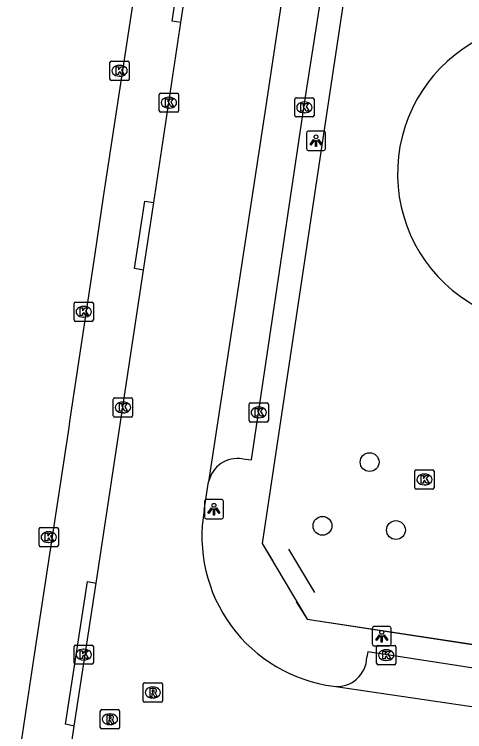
# Model space of a CAD drawing. Extents: x 164150 to 165261, y 382513 to 383432.
# Drawn here: x 165025.9 to 165049.3, y 382637.62 to 382674.91 of the extents above; entities that cross this region are included whole.
import ezdxf

# ---------------------------------------------------------------- set-up
doc = ezdxf.new("R2010")
doc.units = 0
for name, color, linetype in [('IMGEO_Boom', 7, 'Continuous'), ('IMGEO_Hek', 7, 'Continuous'), ('IMGEO_Kolk', 7, 'Continuous'), ('IMGEO_Lichtpunt', 7, 'Continuous'), ('IMGEO_Rijbaan_lokaal_open', 7, 'Continuous'), ('IMGEO_Rioolput', 7, 'Continuous'), ('IMGEO_Voetpad_open', 7, 'Continuous')]:
    doc.layers.add(name, color=color, linetype=linetype)

msp = doc.modelspace()

# ---------------------------------------------------------------- linework, layer by layer
at = {"layer": 'IMGEO_Boom'}
for centre in [(165044.363, 382651.63), (165041.913, 382648.318), (165045.734, 382648.099)]:
    msp.add_circle(centre, 0.489, dxfattribs=at)
at = {"layer": 'IMGEO_Hek'}
for points in [[(165045.092, 382689.41), (165041.729, 382667.071)], [(165041.729, 382667.071), (165038.781, 382647.4)], [(165038.781, 382647.4), (165039.334, 382646.488)], [(165040.156, 382647.096), (165041.244, 382645.277), (165041.498, 382644.852)], [(165040.554, 382644.372), (165041.12, 382643.465)], [(165041.12, 382643.465), (165060.988, 382640.415)]]:
    msp.add_lwpolyline(points, dxfattribs=at)
at = {"layer": 'IMGEO_Kolk'}
for p, q in [((165030.868, 382671.544), (165030.868, 382672.396)), ((165030.943, 382672.47), (165031.795, 382672.47)), ((165031.869, 382672.396), (165031.869, 382671.544)), ((165031.356, 382672.25), (165031.381, 382672.25)), ((165031.379, 382671.69), (165031.354, 382671.69)), ((165031.795, 382671.47), (165030.943, 382671.47)), ((165033.432, 382669.887), (165033.432, 382670.739)), ((165033.507, 382670.813), (165034.359, 382670.813)), ((165033.92, 382670.593), (165033.945, 382670.593)), ((165034.433, 382670.739), (165034.433, 382669.887)), ((165040.472, 382669.644), (165040.472, 382670.496)), ((165040.547, 382670.57), (165041.399, 382670.57)), ((165041.473, 382670.496), (165041.473, 382669.644)), ((165040.96, 382670.35), (165040.985, 382670.35)), ((165034.359, 382669.813), (165033.507, 382669.813)), ((165033.943, 382670.033), (165033.918, 382670.033)), ((165040.983, 382669.79), (165040.958, 382669.79)), ((165041.399, 382669.57), (165040.547, 382669.57)), ((165029.003, 382659.02), (165029.003, 382659.872)), ((165029.078, 382659.946), (165029.93, 382659.946)), ((165029.491, 382659.726), (165029.516, 382659.726)), ((165030.004, 382659.872), (165030.004, 382659.02)), ((165029.93, 382658.946), (165029.078, 382658.946)), ((165029.514, 382659.166), (165029.489, 382659.166)), ((165031.042, 382654.043), (165031.042, 382654.895)), ((165031.117, 382654.969), (165031.969, 382654.969)), ((165032.043, 382654.895), (165032.043, 382654.043)), ((165031.53, 382654.749), (165031.555, 382654.749)), ((165038.101, 382653.784), (165038.101, 382654.636)), ((165038.176, 382654.71), (165039.028, 382654.71)), ((165038.589, 382654.49), (165038.614, 382654.49)), ((165039.102, 382654.636), (165039.102, 382653.784)), ((165031.553, 382654.189), (165031.528, 382654.189)), ((165031.969, 382653.969), (165031.117, 382653.969)), ((165039.028, 382653.71), (165038.176, 382653.71)), ((165038.612, 382653.93), (165038.587, 382653.93)), ((165046.714, 382650.3), (165046.714, 382651.152)), ((165046.789, 382651.226), (165047.641, 382651.226)), ((165047.715, 382651.152), (165047.715, 382650.3)), ((165047.202, 382651.006), (165047.227, 382651.006)), ((165047.225, 382650.446), (165047.2, 382650.446)), ((165047.641, 382650.226), (165046.789, 382650.226)), ((165027.186, 382647.304), (165027.186, 382648.156)), ((165027.261, 382648.23), (165028.113, 382648.23)), ((165028.187, 382648.156), (165028.187, 382647.304)), ((165027.674, 382648.01), (165027.699, 382648.01)), ((165027.697, 382647.45), (165027.672, 382647.45)), ((165028.113, 382647.23), (165027.261, 382647.23)), ((165029.003, 382641.194), (165029.003, 382642.046)), ((165029.078, 382642.12), (165029.93, 382642.12)), ((165029.491, 382641.9), (165029.516, 382641.9)), ((165030.004, 382642.046), (165030.004, 382641.194)), ((165044.726, 382641.17), (165044.726, 382642.022)), ((165044.801, 382642.096), (165045.653, 382642.096)), ((165045.214, 382641.876), (165045.239, 382641.876)), ((165045.727, 382642.022), (165045.727, 382641.17)), ((165029.93, 382641.12), (165029.078, 382641.12)), ((165029.514, 382641.34), (165029.489, 382641.34)), ((165045.653, 382641.096), (165044.801, 382641.096)), ((165045.237, 382641.316), (165045.212, 382641.316))]:
    msp.add_line(p, q, dxfattribs=at)
for points in [[(165030.868, 382671.544), (165030.868, 382672.396)], [(165030.943, 382672.47), (165031.795, 382672.47)], [(165031.869, 382672.396), (165031.869, 382671.544)], [(165031.189, 382672.17), (165031.312, 382672.17), (165031.312, 382672.019), (165031.442, 382672.17), (165031.606, 382672.17), (165031.46, 382672.019), (165031.613, 382671.77), (165031.461, 382671.77), (165031.376, 382671.934), (165031.312, 382671.867), (165031.312, 382671.77), (165031.189, 382671.77), (165031.189, 382672.17)], [(165031.795, 382671.47), (165030.943, 382671.47)], [(165033.432, 382669.887), (165033.432, 382670.739)], [(165033.507, 382670.813), (165034.359, 382670.813)], [(165033.753, 382670.513), (165033.876, 382670.513), (165033.876, 382670.362), (165034.006, 382670.513), (165034.17, 382670.513), (165034.024, 382670.362), (165034.177, 382670.113), (165034.025, 382670.113), (165033.94, 382670.277), (165033.876, 382670.21), (165033.876, 382670.113), (165033.753, 382670.113), (165033.753, 382670.513)], [(165034.433, 382670.739), (165034.433, 382669.887)], [(165040.472, 382669.644), (165040.472, 382670.496)], [(165040.547, 382670.57), (165041.399, 382670.57)], [(165041.473, 382670.496), (165041.473, 382669.644)], [(165040.793, 382670.27), (165040.916, 382670.27), (165040.916, 382670.119), (165041.046, 382670.27), (165041.21, 382670.27), (165041.064, 382670.119), (165041.217, 382669.87), (165041.065, 382669.87), (165040.98, 382670.034), (165040.916, 382669.967), (165040.916, 382669.87), (165040.793, 382669.87), (165040.793, 382670.27)], [(165034.359, 382669.813), (165033.507, 382669.813)], [(165041.399, 382669.57), (165040.547, 382669.57)], [(165029.003, 382659.02), (165029.003, 382659.872)], [(165029.078, 382659.946), (165029.93, 382659.946)], [(165030.004, 382659.872), (165030.004, 382659.02)], [(165029.324, 382659.646), (165029.447, 382659.646), (165029.447, 382659.495), (165029.577, 382659.646), (165029.741, 382659.646), (165029.595, 382659.495), (165029.748, 382659.246), (165029.596, 382659.246), (165029.511, 382659.41), (165029.447, 382659.343), (165029.447, 382659.246), (165029.324, 382659.246), (165029.324, 382659.646)], [(165029.93, 382658.946), (165029.078, 382658.946)], [(165031.042, 382654.043), (165031.042, 382654.895)], [(165031.117, 382654.969), (165031.969, 382654.969)], [(165032.043, 382654.895), (165032.043, 382654.043)], [(165031.363, 382654.669), (165031.486, 382654.669), (165031.486, 382654.518), (165031.616, 382654.669), (165031.78, 382654.669), (165031.634, 382654.518), (165031.787, 382654.269), (165031.635, 382654.269), (165031.55, 382654.433), (165031.486, 382654.366), (165031.486, 382654.269), (165031.363, 382654.269), (165031.363, 382654.669)], [(165038.101, 382653.784), (165038.101, 382654.636)], [(165038.176, 382654.71), (165039.028, 382654.71)], [(165039.102, 382654.636), (165039.102, 382653.784)], [(165038.422, 382654.41), (165038.545, 382654.41), (165038.545, 382654.259), (165038.675, 382654.41), (165038.839, 382654.41), (165038.693, 382654.259), (165038.846, 382654.01), (165038.694, 382654.01), (165038.609, 382654.174), (165038.545, 382654.107), (165038.545, 382654.01), (165038.422, 382654.01), (165038.422, 382654.41)], [(165031.969, 382653.969), (165031.117, 382653.969)], [(165039.028, 382653.71), (165038.176, 382653.71)], [(165046.714, 382650.3), (165046.714, 382651.152)], [(165046.789, 382651.226), (165047.641, 382651.226)], [(165047.715, 382651.152), (165047.715, 382650.3)], [(165047.035, 382650.926), (165047.158, 382650.926), (165047.158, 382650.775), (165047.288, 382650.926), (165047.452, 382650.926), (165047.306, 382650.775), (165047.459, 382650.526), (165047.307, 382650.526), (165047.222, 382650.69), (165047.158, 382650.623), (165047.158, 382650.526), (165047.035, 382650.526), (165047.035, 382650.926)], [(165047.641, 382650.226), (165046.789, 382650.226)], [(165027.186, 382647.304), (165027.186, 382648.156)], [(165027.261, 382648.23), (165028.113, 382648.23)], [(165028.187, 382648.156), (165028.187, 382647.304)], [(165027.507, 382647.93), (165027.63, 382647.93), (165027.63, 382647.779), (165027.76, 382647.93), (165027.924, 382647.93), (165027.778, 382647.779), (165027.931, 382647.53), (165027.779, 382647.53), (165027.694, 382647.694), (165027.63, 382647.627), (165027.63, 382647.53), (165027.507, 382647.53), (165027.507, 382647.93)], [(165028.113, 382647.23), (165027.261, 382647.23)], [(165029.003, 382641.194), (165029.003, 382642.046)], [(165029.078, 382642.12), (165029.93, 382642.12)], [(165029.324, 382641.82), (165029.447, 382641.82), (165029.447, 382641.669), (165029.577, 382641.82), (165029.741, 382641.82), (165029.595, 382641.669), (165029.748, 382641.42), (165029.596, 382641.42), (165029.511, 382641.584), (165029.447, 382641.517), (165029.447, 382641.42), (165029.324, 382641.42), (165029.324, 382641.82)], [(165030.004, 382642.046), (165030.004, 382641.194)], [(165044.726, 382641.17), (165044.726, 382642.022)], [(165044.801, 382642.096), (165045.653, 382642.096)], [(165045.047, 382641.796), (165045.17, 382641.796), (165045.17, 382641.645), (165045.3, 382641.796), (165045.464, 382641.796), (165045.318, 382641.645), (165045.471, 382641.396), (165045.319, 382641.396), (165045.234, 382641.56), (165045.17, 382641.493), (165045.17, 382641.396), (165045.047, 382641.396), (165045.047, 382641.796)], [(165045.727, 382642.022), (165045.727, 382641.17)], [(165029.93, 382641.12), (165029.078, 382641.12)], [(165045.653, 382641.096), (165044.801, 382641.096)]]:
    msp.add_lwpolyline(points, dxfattribs=at)
for centre, start, end in [((165030.945, 382672.394), 91.552, 178.448), ((165030.945, 382672.394), 91.552, 178.448), ((165031.793, 382672.394), 1.552, 88.448), ((165031.793, 382672.394), 1.552, 88.448), ((165030.945, 382671.546), 181.552, 268.448), ((165030.945, 382671.546), 181.552, 268.448), ((165031.793, 382671.546), 271.552, 358.448), ((165031.793, 382671.546), 271.552, 358.448), ((165033.509, 382670.737), 91.552, 178.448), ((165033.509, 382670.737), 91.552, 178.448), ((165034.357, 382670.737), 1.552, 88.448), ((165034.357, 382670.737), 1.552, 88.448), ((165040.549, 382670.494), 91.552, 178.448), ((165040.549, 382670.494), 91.552, 178.448), ((165041.397, 382670.494), 1.552, 88.448), ((165041.397, 382670.494), 1.552, 88.448), ((165033.509, 382669.889), 181.552, 268.448), ((165033.509, 382669.889), 181.552, 268.448), ((165034.357, 382669.889), 271.552, 358.448), ((165034.357, 382669.889), 271.552, 358.448), ((165040.549, 382669.646), 181.552, 268.448), ((165040.549, 382669.646), 181.552, 268.448), ((165041.397, 382669.646), 271.552, 358.448), ((165041.397, 382669.646), 271.552, 358.448), ((165029.08, 382659.87), 91.552, 178.448), ((165029.08, 382659.87), 91.552, 178.448), ((165029.928, 382659.87), 1.552, 88.448), ((165029.928, 382659.87), 1.552, 88.448), ((165029.08, 382659.022), 181.552, 268.448), ((165029.08, 382659.022), 181.552, 268.448), ((165029.928, 382659.022), 271.552, 358.448), ((165029.928, 382659.022), 271.552, 358.448), ((165031.119, 382654.893), 91.552, 178.448), ((165031.119, 382654.893), 91.552, 178.448), ((165031.967, 382654.893), 1.552, 88.448), ((165031.967, 382654.893), 1.552, 88.448), ((165038.178, 382654.634), 91.552, 178.448), ((165038.178, 382654.634), 91.552, 178.448), ((165039.026, 382654.634), 1.552, 88.448), ((165039.026, 382654.634), 1.552, 88.448), ((165031.119, 382654.045), 181.552, 268.448), ((165031.119, 382654.045), 181.552, 268.448), ((165031.967, 382654.045), 271.552, 358.448), ((165031.967, 382654.045), 271.552, 358.448), ((165038.178, 382653.786), 181.552, 268.448), ((165038.178, 382653.786), 181.552, 268.448), ((165039.026, 382653.786), 271.552, 358.448), ((165039.026, 382653.786), 271.552, 358.448), ((165046.791, 382651.15), 91.552, 178.448), ((165046.791, 382651.15), 91.552, 178.448), ((165047.639, 382651.15), 1.552, 88.448), ((165047.639, 382651.15), 1.552, 88.448), ((165046.791, 382650.302), 181.552, 268.448), ((165046.791, 382650.302), 181.552, 268.448), ((165047.639, 382650.302), 271.552, 358.448), ((165047.639, 382650.302), 271.552, 358.448), ((165027.263, 382648.154), 91.552, 178.448), ((165027.263, 382648.154), 91.552, 178.448), ((165028.111, 382648.154), 1.552, 88.448), ((165028.111, 382648.154), 1.552, 88.448), ((165027.263, 382647.306), 181.552, 268.448), ((165027.263, 382647.306), 181.552, 268.448), ((165028.111, 382647.306), 271.552, 358.448), ((165028.111, 382647.306), 271.552, 358.448), ((165029.08, 382642.044), 91.552, 178.448), ((165029.08, 382642.044), 91.552, 178.448), ((165029.928, 382642.044), 1.552, 88.448), ((165029.928, 382642.044), 1.552, 88.448), ((165044.803, 382642.02), 91.552, 178.448), ((165044.803, 382642.02), 91.552, 178.448), ((165045.651, 382642.02), 1.552, 88.448), ((165045.651, 382642.02), 1.552, 88.448), ((165029.08, 382641.196), 181.552, 268.448), ((165029.08, 382641.196), 181.552, 268.448), ((165029.928, 382641.196), 271.552, 358.448), ((165029.928, 382641.196), 271.552, 358.448), ((165044.803, 382641.172), 181.552, 268.448), ((165044.803, 382641.172), 181.552, 268.448), ((165045.651, 382641.172), 271.552, 358.448), ((165045.651, 382641.172), 271.552, 358.448)]:
    msp.add_arc(centre, 0.0765, start, end, dxfattribs=at)
for centre, major_axis, ratio, start_param, end_param in [((165031.355, 382671.97), (-0.387, 0.002), 0.722429, 4.712389, 7.853982), ((165031.38, 382671.97), (-0.39, 0.002), 0.717154, 1.570796, 4.712389), ((165033.919, 382670.313), (-0.387, 0.002), 0.722429, 4.712389, 7.853982), ((165033.944, 382670.313), (-0.39, 0.002), 0.717154, 1.570796, 4.712389), ((165040.959, 382670.07), (-0.387, 0.002), 0.722429, 4.712389, 7.853982), ((165040.984, 382670.07), (-0.39, 0.002), 0.717154, 1.570796, 4.712389), ((165029.49, 382659.446), (-0.387, 0.002), 0.722429, 4.712389, 7.853982), ((165029.515, 382659.446), (-0.39, 0.002), 0.717154, 1.570796, 4.712389), ((165031.529, 382654.469), (-0.387, 0.002), 0.722429, 4.712389, 7.853982), ((165031.554, 382654.469), (-0.39, 0.002), 0.717154, 1.570796, 4.712389), ((165038.588, 382654.21), (-0.387, 0.002), 0.722429, 4.712389, 7.853982), ((165038.613, 382654.21), (-0.39, 0.002), 0.717154, 1.570796, 4.712389), ((165047.201, 382650.726), (-0.387, 0.002), 0.722429, 4.712389, 7.853982), ((165047.226, 382650.726), (-0.39, 0.002), 0.717154, 1.570796, 4.712389), ((165027.673, 382647.73), (-0.387, 0.002), 0.722429, 4.712389, 7.853982), ((165027.698, 382647.73), (-0.39, 0.002), 0.717154, 1.570796, 4.712389), ((165029.49, 382641.62), (-0.387, 0.002), 0.722429, 4.712389, 7.853982), ((165029.515, 382641.62), (-0.39, 0.002), 0.717154, 1.570796, 4.712389), ((165045.213, 382641.596), (-0.387, 0.002), 0.722429, 4.712389, 7.853982), ((165045.238, 382641.596), (-0.39, 0.002), 0.717154, 1.570796, 4.712389)]:
    msp.add_ellipse(centre, major_axis=major_axis, ratio=ratio, start_param=start_param, end_param=end_param, dxfattribs=at)
at = {"layer": 'IMGEO_Lichtpunt'}
for p, q in [((165041.08, 382668.737), (165041.08, 382667.93)), ((165041.08, 382668.737), (165041.08, 382667.93)), ((165041.982, 382668.832), (165041.174, 382668.832)), ((165041.982, 382668.832), (165041.174, 382668.832)), ((165042.076, 382667.93), (165042.076, 382668.737)), ((165042.076, 382667.93), (165042.076, 382668.737)), ((165041.174, 382667.836), (165041.982, 382667.836)), ((165041.174, 382667.836), (165041.982, 382667.836)), ((165036.676, 382649.679), (165035.868, 382649.679)), ((165036.676, 382649.679), (165035.868, 382649.679)), ((165035.774, 382649.584), (165035.774, 382648.777)), ((165035.774, 382649.584), (165035.774, 382648.777)), ((165036.77, 382648.777), (165036.77, 382649.584)), ((165036.77, 382648.777), (165036.77, 382649.584)), ((165035.868, 382648.683), (165036.676, 382648.683)), ((165035.868, 382648.683), (165036.676, 382648.683)), ((165044.496, 382642.982), (165044.496, 382642.175)), ((165044.496, 382642.982), (165044.496, 382642.175)), ((165045.398, 382643.077), (165044.59, 382643.077)), ((165045.398, 382643.077), (165044.59, 382643.077)), ((165045.492, 382642.175), (165045.492, 382642.982)), ((165045.492, 382642.175), (165045.492, 382642.982)), ((165044.59, 382642.081), (165045.398, 382642.081)), ((165044.59, 382642.081), (165045.398, 382642.081))]:
    msp.add_line(p, q, dxfattribs=at)
for points in [[(165041.454, 382668.401), (165041.493, 382668.373), (165041.305, 382668.111), (165041.267, 382668.138), (165041.454, 382668.401)], [(165041.556, 382668.353), (165041.603, 382668.353), (165041.603, 382668.031), (165041.556, 382668.031), (165041.556, 382668.353)], [(165041.666, 382668.373), (165041.704, 382668.4), (165041.891, 382668.138), (165041.852, 382668.11), (165041.666, 382668.373)], [(165036.148, 382649.248), (165036.187, 382649.22), (165035.999, 382648.958), (165035.961, 382648.985), (165036.148, 382649.248)], [(165036.36, 382649.22), (165036.398, 382649.247), (165036.585, 382648.985), (165036.546, 382648.957), (165036.36, 382649.22)], [(165036.25, 382649.2), (165036.297, 382649.2), (165036.297, 382648.878), (165036.25, 382648.878), (165036.25, 382649.2)], [(165044.87, 382642.646), (165044.909, 382642.618), (165044.721, 382642.356), (165044.683, 382642.383), (165044.87, 382642.646)], [(165044.972, 382642.598), (165045.019, 382642.598), (165045.019, 382642.276), (165044.972, 382642.276), (165044.972, 382642.598)], [(165045.082, 382642.618), (165045.12, 382642.645), (165045.307, 382642.383), (165045.268, 382642.355), (165045.082, 382642.618)]]:
    msp.add_lwpolyline(points, dxfattribs=at)
for centre in [(165041.579, 382668.535), (165036.273, 382649.382), (165044.995, 382642.78)]:
    msp.add_circle(centre, 0.0994, dxfattribs=at)
for centre, start, end in [((165041.174, 382668.737), 90, 180), ((165041.174, 382668.737), 90, 180), ((165041.982, 382668.737), 0, 90), ((165041.982, 382668.737), 0, 90), ((165041.174, 382667.93), 180, 270), ((165041.174, 382667.93), 180, 270), ((165041.982, 382667.93), 270, 0), ((165041.982, 382667.93), 270, 360), ((165035.868, 382649.584), 90, 180), ((165035.868, 382649.584), 90, 180), ((165036.676, 382649.584), 0, 90), ((165036.676, 382649.584), 0, 90), ((165035.868, 382648.777), 180, 270), ((165035.868, 382648.777), 180, 270), ((165036.676, 382648.777), 270, 0), ((165036.676, 382648.777), 270, 360), ((165044.59, 382642.982), 90, 180), ((165044.59, 382642.982), 90, 180), ((165045.398, 382642.982), 0, 90), ((165045.398, 382642.982), 0, 90), ((165044.59, 382642.175), 180, 270), ((165044.59, 382642.175), 180, 270), ((165045.398, 382642.175), 270, 0), ((165045.398, 382642.175), 270, 360)]:
    msp.add_arc(centre, 0.0946, start, end, dxfattribs=at)
at = {"layer": 'IMGEO_Rijbaan_lokaal_open'}
for points in [[(165041.584, 382687.578), (165038.909, 382669.801), (165035.995, 382650.598)], [(165034.556, 382674.49), (165035.611, 382681.47)], [(165033.151, 382665.122), (165034.556, 382674.49)], [(165032.617, 382661.608), (165033.151, 382665.122)], [(165030.154, 382645.333), (165032.617, 382661.608)], [(165035.769, 382649.134), (165035.995, 382650.598)], [(165029.007, 382637.911), (165030.154, 382645.333)], [(165042.49, 382639.976), (165062.51, 382637.036), (165081.815, 382634.081)], [(165028.866, 382636.974), (165029.007, 382637.911)]]:
    msp.add_lwpolyline(points, dxfattribs=at)
msp.add_arc((165043.496, 382647.76), 7.849, 169.9163, 262.6331, dxfattribs=at)
at = {"layer": 'IMGEO_Rioolput'}
for p, q in [((165032.594, 382639.227), (165032.594, 382640.079)), ((165032.669, 382640.153), (165033.521, 382640.153)), ((165033.082, 382639.933), (165033.107, 382639.933)), ((165033.595, 382640.079), (165033.595, 382639.227)), ((165033.521, 382639.153), (165032.669, 382639.153)), ((165033.105, 382639.373), (165033.08, 382639.373)), ((165030.362, 382637.836), (165030.362, 382638.688)), ((165030.437, 382638.762), (165031.289, 382638.762)), ((165030.85, 382638.542), (165030.875, 382638.542)), ((165031.363, 382638.688), (165031.363, 382637.836)), ((165031.289, 382637.762), (165030.437, 382637.762)), ((165030.873, 382637.982), (165030.848, 382637.982))]:
    msp.add_line(p, q, dxfattribs=at)
for points in [[(165032.594, 382639.227), (165032.594, 382640.079)], [(165032.669, 382640.153), (165033.521, 382640.153)], [(165033.595, 382640.079), (165033.595, 382639.227)], [(165033.183, 382639.851), (165032.931, 382639.853), (165032.931, 382639.453)], [(165032.931, 382639.453), (165033.055, 382639.453), (165033.055, 382639.615), (165033.066, 382639.615)], [(165033.109, 382639.772), (165033.055, 382639.772), (165033.055, 382639.691)], [(165033.055, 382639.691), (165033.107, 382639.691)], [(165033.113, 382639.586), (165033.184, 382639.453), (165033.324, 382639.453), (165033.259, 382639.579)], [(165033.521, 382639.153), (165032.669, 382639.153)], [(165030.362, 382637.836), (165030.362, 382638.688)], [(165030.437, 382638.762), (165031.289, 382638.762)], [(165030.951, 382638.46), (165030.699, 382638.462), (165030.699, 382638.062)], [(165031.363, 382638.688), (165031.363, 382637.836)], [(165030.699, 382638.062), (165030.823, 382638.062), (165030.823, 382638.224), (165030.834, 382638.224)], [(165030.877, 382638.381), (165030.823, 382638.381), (165030.823, 382638.3)], [(165030.823, 382638.3), (165030.875, 382638.3)], [(165030.881, 382638.195), (165030.952, 382638.062), (165031.092, 382638.062), (165031.027, 382638.188)], [(165031.289, 382637.762), (165030.437, 382637.762)]]:
    msp.add_lwpolyline(points, dxfattribs=at)
for centre, radius, start, end in [((165032.671, 382640.077), 0.0765, 91.552, 178.448), ((165032.671, 382640.077), 0.0765, 91.552, 178.448), ((165033.519, 382640.077), 0.0765, 1.552, 88.448), ((165033.519, 382640.077), 0.0765, 1.552, 88.448), ((165033.065, 382639.562), 0.0533, 26.0293, 88.6989), ((165033.091, 382639.88), 0.19, 274.7715, 282.9687), ((165033.115, 382639.676), 0.0964, 77.0061, 93.1865), ((165033.129, 382639.733), 0.0378, 276.6634, 79.6772), ((165033.182, 382639.741), 0.109, 350.3612, 89.416), ((165033.18, 382639.741), 0.112, 277.5842, 350.9817), ((165033.164, 382639.526), 0.108, 29.5134, 73.7905), ((165032.671, 382639.229), 0.0765, 181.552, 268.448), ((165032.671, 382639.229), 0.0765, 181.552, 268.448), ((165033.519, 382639.229), 0.0765, 271.552, 358.448), ((165033.519, 382639.229), 0.0765, 271.552, 358.448), ((165030.439, 382638.686), 0.0765, 91.552, 178.448), ((165030.439, 382638.686), 0.0765, 91.552, 178.448), ((165030.95, 382638.35), 0.109, 350.3612, 89.416), ((165031.287, 382638.686), 0.0765, 1.552, 88.448), ((165031.287, 382638.686), 0.0765, 1.552, 88.448), ((165030.833, 382638.171), 0.0533, 26.0293, 88.6989), ((165030.859, 382638.489), 0.19, 274.7715, 282.9687), ((165030.883, 382638.285), 0.0964, 77.0061, 93.1865), ((165030.897, 382638.342), 0.0378, 276.6634, 79.6772), ((165030.948, 382638.35), 0.112, 277.5842, 350.9817), ((165030.932, 382638.135), 0.108, 29.5134, 73.7905), ((165030.439, 382637.838), 0.0765, 181.552, 268.448), ((165030.439, 382637.838), 0.0765, 181.552, 268.448), ((165031.287, 382637.838), 0.0765, 271.552, 358.448), ((165031.287, 382637.838), 0.0765, 271.552, 358.448)]:
    msp.add_arc(centre, radius, start, end, dxfattribs=at)
for centre, major_axis, ratio, start_param, end_param in [((165033.081, 382639.653), (-0.387, 0.002), 0.722429, 4.712389, 7.853982), ((165033.106, 382639.653), (-0.39, 0.002), 0.717154, 1.570796, 4.712389), ((165030.849, 382638.262), (-0.387, 0.002), 0.722429, 4.712389, 7.853982), ((165030.874, 382638.262), (-0.39, 0.002), 0.717154, 1.570796, 4.712389)]:
    msp.add_ellipse(centre, major_axis=major_axis, ratio=ratio, start_param=start_param, end_param=end_param, dxfattribs=at)
at = {"layer": 'IMGEO_Voetpad_open'}
for points in [[(165059.091, 382740.659), (165071.434, 382725.013), (165069.879, 382723.802), (165068.834, 382722.974), (165062.79, 382718.219), (165059.775, 382715.747), (165054.138, 382711.367), (165053.267, 382710.654), (165050.272, 382708.293), (165042.338, 382701.99), (165041.265, 382701.137), (165040.004, 382700.162), (165035.145, 382696.325), (165034.406, 382691.269), (165032.996, 382681.914), (165032.894, 382681.29), (165032.419, 382678.366), (165032.023, 382675.286), (165030.515, 382665.42), (165030.083, 382662.453), (165028.772, 382653.738), (165028.724, 382653.422), (165026.951, 382641.739), (165025.897, 382634.796)], [(165051.325, 382694.304), (165045.092, 382689.41), (165041.729, 382667.071), (165038.781, 382647.4), (165041.12, 382643.465), (165083.483, 382637.045), (165091.598, 382643.516), (165051.325, 382694.304)], [(165037.761, 382651.791), (165038.218, 382651.744), (165041.018, 382670.509), (165043.425, 382685.876), (165042.956, 382686.069)], [(165034.556, 382674.49), (165034.101, 382674.553), (165035.156, 382681.533), (165035.611, 382681.47)], [(165032.617, 382661.608), (165032.147, 382661.686), (165032.681, 382665.2), (165033.151, 382665.122)], [(165029.007, 382637.911), (165028.549, 382638.003), (165029.696, 382645.425), (165030.154, 382645.333)], [(165080.911, 382635.624), (165080.973, 382636.259), (165063.129, 382638.863), (165044.266, 382641.768), (165044.22, 382641.486)]]:
    msp.add_lwpolyline(points, dxfattribs=at)
for centre, radius, start, end in [((165053.69, 382666.626), 7.876, 60.0749, 241.7403), ((165037.485, 382650.297), 1.52, 79.5228, 168.5582), ((165042.669, 382641.517), 1.551, 263.3666, 358.8644)]:
    msp.add_arc(centre, radius, start, end, dxfattribs=at)

doc.saveas('drawing.dxf')
